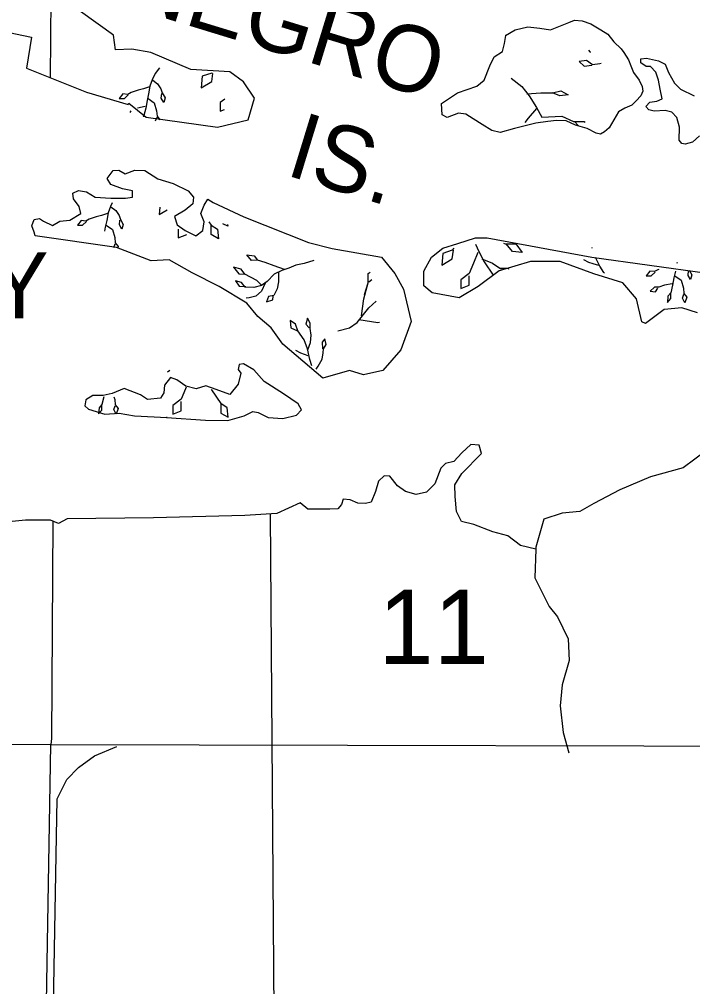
# Model space of a CAD drawing. Extents: x 380424 to 701066, y 1117407 to 1412949.
# Drawn here: x 499000 to 503069, y 1224612 to 1230461 of the extents above; entities that cross this region are included whole.
import ezdxf

# ---------------------------------------------------------------- set-up
doc = ezdxf.new("R2010")
doc.units = 0
for name, color, linetype in [('Cities Incorporated Area', 7, 'Continuous'), ('Islands', 7, 'Continuous'), ('Islands Text Coastal (Keys etc)', 7, 'Continuous'), ('Local Roads Paved', 7, 'Continuous'), ('Mangroves', 7, 'Continuous'), ('Narrow Canals', 7, 'Continuous'), ('Narrow River Creek and Branch and Slough', 7, 'Continuous'), ('Section Lines', 7, 'Continuous'), ('Section Numbers', 7, 'Continuous')]:
    doc.layers.add(name, color=color, linetype=linetype)

msp = doc.modelspace()

# ---------------------------------------------------------------- linework, layer by layer
at = {"layer": 'Cities Incorporated Area'}
msp.add_lwpolyline([(503153.2, 1227853.9), (503012.4, 1227748.2), (502814.4, 1227695.4), (502629.7, 1227616.2), (502471.3, 1227532.6), (502387.7, 1227484.2), (502280.6, 1227475.5), (502169.9, 1227438.6), (502121.4, 1227268.6), (502121.1, 1227258.3), (502029.1, 1227279.4), (501951.2, 1227337.1), (501861.8, 1227363.1), (501746.4, 1227406.4), (501671.4, 1227423.7), (501642.6, 1227484.3), (501633.9, 1227576.6), (501631, 1227645.9), (501674.3, 1227715.1), (501792.6, 1227836.3), (501778.1, 1227885.4), (501729.1, 1227891.2), (501674.3, 1227839.2), (501625.3, 1227787.3), (501576.2, 1227775.7), (501547.4, 1227746.9), (501509.9, 1227651.7), (501460.8, 1227602.6), (501397.4, 1227588.2), (501333.9, 1227605.5), (501284.9, 1227640.1), (501238.7, 1227697.8), (501204.1, 1227700.7), (501169.5, 1227669), (501152.2, 1227605.5), (501126.2, 1227542), (501091.6, 1227533.3), (501045.5, 1227536.2), (500999.3, 1227556.4), (500956.1, 1227559.3), (500947.4, 1227527.6), (500924.3, 1227501.6), (500875.3, 1227498.7), (500742.6, 1227498.7), (500697.2, 1227537.4), (500555.1, 1227472.7), (500361.8, 1227461.2), (499810.9, 1227446.8), (499288.8, 1227441), (499236.9, 1227412.1), (499187.8, 1227432.3), (499036.6, 1227431.9), (498795.5, 1227409.2)], dxfattribs=at)
at = {"layer": 'Islands'}
for points in [[(498889.2, 1230392.3), (499073.3, 1230353.9), (499042.1, 1230165.5), (499406.3, 1230020.8), (499657.9, 1229946.7), (499661.6, 1229954.1), (499765.2, 1229869), (500198.2, 1229809.8), (500383.2, 1229854.2), (500420.2, 1229983.8), (500353.6, 1230083.7), (500272.2, 1230142.9), (500035.7, 1230157.7), (499794.9, 1230261.4), (499680.1, 1230279.9), (499580.2, 1230276.2), (499569.1, 1230365), (499369.3, 1230509.4), (499228.7, 1230727.8), (499176.9, 1230894.4), (499165.8, 1230998.1), (499073.3, 1231053.6), (498921.5, 1231024)], [(503109.8, 1229756.5), (503067.3, 1229719.3), (503024.7, 1229706), (503003.5, 1229711.3), (502987.6, 1229729.9), (502990.2, 1229809.6), (502974.3, 1229868.1), (502942.4, 1229900), (502902.5, 1229910.6), (502836.1, 1229905.3), (502804.2, 1229913.3), (502785.6, 1229934.5), (502809.6, 1229961.1), (502852.1, 1229966.4), (502883.9, 1229979.7), (502873.3, 1230038.2), (502862.7, 1230094), (502846.7, 1230141.8), (502814.9, 1230176.4), (502788.3, 1230176.4), (502756.4, 1230197.7), (502756.4, 1230221.6), (502791, 1230226.9), (502862.7, 1230210.9), (502902.5, 1230189.7), (502923.8, 1230139.2), (502958.3, 1230075.4), (502995.5, 1230038.2), (503077.9, 1229998.3)], [(503098.1, 1228685.4), (503003.3, 1228717), (502897.1, 1228706), (502783.7, 1228621.8), (502761.8, 1228632.8), (502730, 1228770.9), (502647.1, 1228868.3), (502471.9, 1228921.3), (502268.2, 1228996), (502089.2, 1228996), (501899.5, 1228940.8), (501773.5, 1228845.8), (501657.5, 1228776.8), (501494.3, 1228807.4), (501444.1, 1228849.9), (501444.1, 1228938.8), (501490.5, 1229023.9), (501560, 1229078), (501648.9, 1229105.1), (501757.1, 1229139.9), (501826.7, 1229139.9), (502460.4, 1229023.9), (503504.7, 1228878.3)]]:
    msp.add_lwpolyline(points, dxfattribs=at)
for points in [[(501938.2, 1230362.4), (501996.6, 1230397), (502073.7, 1230415.6), (502145.4, 1230407.6), (502209.1, 1230397), (502270.2, 1230420.9), (502320.7, 1230442.2), (502355.3, 1230455.4), (502400.4, 1230452.8), (502453.6, 1230434.2), (502514.7, 1230397), (502557.2, 1230370.4), (502591.7, 1230325.2), (502636.9, 1230282.7), (502652.8, 1230261.4), (502682, 1230216.3), (502695.3, 1230179), (502711.3, 1230139.2), (502745.8, 1230094), (502764.4, 1230054.1), (502767, 1230027.6), (502756.4, 1229998.3), (502727.2, 1229969.1), (502700.6, 1229942.5), (502658.1, 1229923.9), (502620.9, 1229902.6), (502565.1, 1229804.3), (502535.9, 1229780.4), (502512, 1229767.1), (502485.4, 1229772.4), (502432.3, 1229801.7), (502360.6, 1229820.3), (502304.8, 1229846.8), (502246.3, 1229849.5), (502193.2, 1229844.2), (502121.5, 1229833.5), (501991.3, 1229801.7), (501906.3, 1229777.7), (501855.8, 1229788.4), (501797.4, 1229825.6), (501741.6, 1229860.1), (501699.1, 1229886.7), (501653.9, 1229894.7), (501584.8, 1229868.1), (501555.6, 1229884), (501550.3, 1229953.1), (501648.6, 1230016.9), (501765.5, 1230056.8), (501808, 1230094), (501842.5, 1230179), (501869.1, 1230234.9), (501919.6, 1230266.7), (501932.8, 1230314.6), (501940.8, 1230362.4)], [(500357.3, 1229265.9), (500747.7, 1229112.2), (500890.1, 1229075.3), (501187.9, 1229023.3), (501268.5, 1228924.4), (501321.7, 1228829.5), (501367.7, 1228634.9), (501305, 1228463.3), (501196.1, 1228338.2), (501080, 1228310.6), (500994.9, 1228338.2), (500833.3, 1228292), (500592.5, 1228496.6), (500520.9, 1228595.4), (500440.7, 1228664.9), (500374.8, 1228744.1), (500206.5, 1228846.4), (500043.2, 1228928.1), (499906.1, 1229007.2), (499796.1, 1229000.9), (499587.4, 1229080.6), (499096.2, 1229152.3), (499089.9, 1229174.4), (499074.2, 1229212.2), (499089.9, 1229250.1), (499121.4, 1229256.4), (499146.7, 1229240.6), (499200.3, 1229215.4), (499244.4, 1229240.6), (499304.3, 1229246.9), (499370.5, 1229287.9), (499361, 1229328.9), (499326.4, 1229376.3), (499323.2, 1229410.9), (499357.9, 1229426.7), (499405.2, 1229417.3), (499458.8, 1229385.7), (499553.3, 1229379.4), (499641.6, 1229379.4), (499682.6, 1229385.7), (499682.6, 1229423.6), (499622.7, 1229436.2), (499553.3, 1229461.4), (499531.3, 1229499.3), (499566, 1229546.6), (499600.6, 1229549.7), (499638.5, 1229527.6), (499698.4, 1229549.7), (499758.3, 1229546.6), (499837.1, 1229496.1), (499928.5, 1229467.7), (500019.9, 1229423.6), (500051.5, 1229385.7), (500048.3, 1229344.7), (500001, 1229306.9), (499938, 1229269), (499953.7, 1229218.6), (500001, 1229183.9), (500067.2, 1229152.3), (500108.2, 1229183.9), (500117.7, 1229237.5), (500095.6, 1229287.9), (500117.7, 1229338.4), (500139.7, 1229373.1), (500171.3, 1229354.2)], [(499889.9, 1228054.3), (500124.1, 1228037.8), (500259.3, 1228034.5), (500358.3, 1228064.2), (500411, 1228090.6), (500444, 1228084), (500503.4, 1228054.3), (500592.5, 1228047.7), (500674.9, 1228067.5), (500704.6, 1228100.5), (500684.8, 1228136.8), (500595.8, 1228196.2), (500480.3, 1228272.1), (500417.6, 1228341.4), (500355, 1228377.7), (500328.6, 1228374.4), (500322, 1228344.7), (500338.5, 1228321.6), (500322, 1228255.6), (500272.5, 1228192.9), (500190, 1228222.6), (500127.4, 1228245.7), (500068, 1228225.9), (500005.3, 1228242.4), (499952.5, 1228282), (499913, 1228295.2), (499876.7, 1228249), (499873.4, 1228202.8), (499853.6, 1228169.8), (499774.4, 1228163.2), (499731.5, 1228189.6), (499632.6, 1228229.2), (499560, 1228199.5), (499507.2, 1228186.3), (499444.5, 1228186.3), (499401.7, 1228159.9), (499395.1, 1228123.6), (499418.2, 1228103.8), (499517.1, 1228074.1), (499602.9, 1228080.7), (499695.2, 1228064.2), (499893.2, 1228054.3)]]:
    msp.add_lwpolyline(points, close=True, dxfattribs=at)
at = {"layer": 'Local Roads Paved'}
msp.add_lwpolyline([(493892.5, 1219308.9), (493904.3, 1222769.8), (493916.2, 1222971.4), (493987.3, 1223137.5), (494105.9, 1223256.1), (494236.3, 1223339.1), (494354.8, 1223374.7), (498800.9, 1223386.5), (498931.3, 1223410.3), (499026.2, 1223457.7), (499132.9, 1223564.5), (499192.2, 1223706.8), (499227.7, 1225746.8), (499287, 1225865.4), (499358.1, 1225936.6), (499453, 1226007.7), (499589.9, 1226063.6)], dxfattribs=at)
at = {"layer": 'Mangroves'}
msp.add_line((501086, 1228796.7), (501108.1, 1228867.5), dxfattribs=at)
for points in [[(502440.1, 1230275), (502448.4, 1230263.6)], [(502448.4, 1230263.6), (502451.8, 1230263.4)], [(502428.4, 1230212.1), (502382.6, 1230206.4)], [(502382.6, 1230206.4), (502414.1, 1230177.8)], [(502414.1, 1230177.8), (502459.9, 1230183.5)], [(502462.7, 1230186.4), (502428.4, 1230212.1)], [(502508.5, 1230192.1), (502462.7, 1230186.4)], [(502515.4, 1230194.1), (502508.5, 1230192.1)], [(499820.6, 1230133.3), (499803.4, 1230096.1)], [(499846.4, 1230167.6), (499820.6, 1230133.3)], [(500104.7, 1230117), (500098.3, 1230046.7)], [(500162.2, 1230136.2), (500104.7, 1230117)], [(500163.3, 1230137.5), (500162.2, 1230136.2)], [(500162.2, 1230085.1), (500168.3, 1230133.9)], [(499789.1, 1230056.1), (499780.6, 1230010.3)], [(499803.4, 1230096.1), (499789.1, 1230056.1)], [(499806.3, 1230093.3), (499834.9, 1230070.4), (499854.9, 1230041.8), (499863.5, 1230016), (499880.7, 1229987.4), (499872.1, 1229958.8), (499857.8, 1229984.6), (499860.7, 1230013.2)], [(500098.3, 1230046.7), (500162.2, 1230085.1)], [(501971.8, 1230106.3), (502035.7, 1230055.1)], [(499786.3, 1230053.2), (499749.1, 1230041.8), (499717.6, 1230033.2), (499674.7, 1230018.9), (499654.7, 1230007.5), (499626.1, 1230010.3), (499603.2, 1229981.7), (499634.7, 1229981.7), (499657.6, 1230004.6)], [(499780.6, 1230010.3), (499771.7, 1229970.6)], [(502035.7, 1230055.1), (502080.5, 1229997.6)], [(502067.7, 1230010.4), (502150.7, 1230016.8), (502221, 1230016.8), (502272.2, 1230029.6), (502316.9, 1230004), (502265.8, 1229997.6), (502221, 1230016.8)], [(502080.5, 1229997.6), (502125.2, 1229927.4)], [(499771.7, 1229970.6), (499763.4, 1229924.5)], [(499777.7, 1229981.7), (499814.9, 1229956)], [(499814.9, 1229956), (499829.2, 1229907.4)], [(500242, 1229978.8), (500213.4, 1229957.3)], [(500213.4, 1229957.3), (500213.4, 1229906.2)], [(499668.7, 1229897.6), (499674.7, 1229907.4)], [(499760.5, 1229933.1), (499714.8, 1229924.5)], [(499763.4, 1229924.5), (499752, 1229878.7)], [(499829.2, 1229907.4), (499832, 1229875.9)], [(500213.4, 1229906.2), (500239.9, 1229916.1)], [(502125.2, 1229921), (502074.1, 1229863.5)], [(502125.2, 1229927.4), (502157.1, 1229869.8)], [(499752, 1229878.7), (499747.2, 1229873.2)], [(499752, 1229871.5), (499752, 1229878.7)], [(499823.5, 1229847.3), (499832, 1229870.2)], [(499832, 1229875.9), (499849.2, 1229853)], [(502074.1, 1229863.5), (502054.4, 1229838.1)], [(502157.1, 1229869.8), (502278.5, 1229876.2)], [(502278.5, 1229876.2), (502348.8, 1229844.3)], [(502348.8, 1229844.3), (502412.7, 1229844.3)], [(502377.5, 1229818.3), (502355.2, 1229844.3)], [(502412.7, 1229844.3), (502417.3, 1229838.2)], [(499550.5, 1229330.2), (499536.2, 1229290.1)], [(499560.5, 1229351.8), (499550.5, 1229330.2)], [(499553.4, 1229327.3), (499582, 1229304.4), (499602, 1229275.8), (499610.6, 1229250.1), (499627.7, 1229221.5), (499619.1, 1229192.9), (499604.8, 1229218.6), (499607.7, 1229247.2)], [(499849.4, 1229325), (499845.4, 1229280.8)], [(499845.4, 1229280.8), (499894, 1229310)], [(499533.3, 1229287.3), (499496.1, 1229275.8), (499464.7, 1229267.2), (499421.8, 1229252.9), (499401.8, 1229241.5), (499373.2, 1229244.4), (499350.3, 1229215.7), (499381.7, 1229215.7), (499404.6, 1229238.6)], [(499527.6, 1229244.4), (499518.8, 1229204.6)], [(499536.2, 1229290.1), (499527.6, 1229244.4)], [(499518.8, 1229204.6), (499514.5, 1229181.2)], [(499524.8, 1229215.7), (499561.9, 1229190)], [(499561.9, 1229190), (499576.2, 1229141.4)], [(499960.4, 1229191.3), (499960.4, 1229140.2)], [(500144.9, 1229236.5), (500158.5, 1229216.9)], [(500158.5, 1229216.9), (500196.8, 1229191.3)], [(500158.5, 1229159.4), (500158.5, 1229216.9)], [(500196.8, 1229191.3), (500203.2, 1229133.8)], [(500260.7, 1229210.5), (500229.2, 1229224)], [(500258, 1229221.3), (500260.7, 1229210.5)], [(499576.2, 1229141.4), (499579.1, 1229109.9)], [(499960.4, 1229140.2), (500011.5, 1229159.4)], [(500203.2, 1229133.8), (500158.5, 1229159.4)], [(499570.5, 1229081.3), (499579.1, 1229104.2)], [(499579.1, 1229109.9), (499596.3, 1229087)], [(499596.3, 1229087), (499594, 1229080.1)], [(501616.4, 1229064.4), (501558.9, 1229045.2)], [(501626.1, 1229076.8), (501616.4, 1229064.4)], [(501616.4, 1229013.2), (501622.8, 1229064.4)], [(501755.9, 1229102.4), (501776.1, 1229058)], [(501926, 1229107.2), (501935.9, 1229102.7), (501999.8, 1229102.7), (502038.1, 1229051.6), (501980.6, 1229058), (501942.2, 1229102.7)], [(502461.7, 1229077.5), (502460.8, 1229081.3)], [(500603, 1228948), (500540, 1228970.9), (500485.7, 1228990.9), (500439.9, 1229005.2), (500402.7, 1229002.3), (500374.1, 1229036.6), (500419.9, 1229030.9), (500439.9, 1229005.2)], [(501558.9, 1229045.2), (501552.5, 1228974.9)], [(501552.5, 1228974.9), (501616.4, 1229013.2)], [(501769.7, 1229051.6), (501744.2, 1228987.7)], [(501776.1, 1229058), (501808.1, 1228994.1)], [(501795.3, 1229013.2), (501859.2, 1228987.7)], [(502501.7, 1228971.7), (502467.4, 1228983.1), (502441.6, 1228991.7), (502411.4, 1229006.9)], [(502507.4, 1228968.8), (502481.7, 1229020.3)], [(500462.8, 1228853.6), (500434.2, 1228882.2), (500362.7, 1228919.4), (500339.8, 1228950.8), (500294, 1228962.3), (500325.5, 1228922.2), (500362.7, 1228919.4)], [(500780.3, 1229002.3), (500720.2, 1228985.2), (500671.6, 1228973.7), (500628.7, 1228956.6), (500585.8, 1228942.3), (500540, 1228919.4), (500497.1, 1228876.5), (500462.8, 1228850.7), (500417, 1228839.3), (500365.5, 1228842.1), (500342.7, 1228870.7), (500305.5, 1228879.3), (500328.4, 1228847.9), (500368.4, 1228845)], [(501744.2, 1228987.7), (501718.6, 1228923.8)], [(501808.1, 1228994.1), (501863.7, 1228913.8)], [(501859.2, 1228987.7), (501903.9, 1228955.7)], [(501903.9, 1228955.7), (501955, 1228955.7)], [(501913.5, 1228943), (501910.3, 1228949.4)], [(501955, 1228955.7), (501956.5, 1228949.9)], [(502532.4, 1228929.6), (502507.4, 1228968.8)], [(502864.2, 1228948.9), (502858.9, 1228947.1), (502838.8, 1228935.6), (502810.2, 1228938.5), (502787.4, 1228909.9), (502818.8, 1228909.9), (502841.7, 1228932.8)], [(502975.7, 1228990.9), (502973.3, 1228984.3)], [(500565.8, 1228930.8), (500565.8, 1228873.6), (500557.2, 1228830.7), (500537.2, 1228790.7), (500505.7, 1228784.9), (500494.3, 1228753.5), (500531.4, 1228764.9), (500534.3, 1228787.8)], [(501108.1, 1228925.1), (501120.1, 1228932.6)], [(501108.1, 1228867.5), (501108.1, 1228925.1)], [(501129.1, 1228886.2), (501112.5, 1228872)], [(501718.6, 1228923.8), (501667.5, 1228885.5)], [(501718.6, 1228853.5), (501718.6, 1228911)], [(502535.3, 1228925.5), (502532.4, 1228929.6)], [(502955.9, 1228898.7), (502947.5, 1228852.7)], [(502964.7, 1228938.5), (502955.9, 1228898.7)], [(502961.8, 1228909.9), (502999, 1228884.2), (503013.3, 1228835.5), (503016.2, 1228804.1), (503033.4, 1228781.2), (503021.9, 1228746.9), (503007.6, 1228775.5), (503016.2, 1228798.4)], [(503041.9, 1228912.8), (503044.8, 1228941.4)], [(503056.2, 1228887), (503041.9, 1228912.8)], [(503047.7, 1228944.2), (503064.8, 1228915.6)], [(503064.8, 1228915.6), (503056.2, 1228887)], [(500485.7, 1228865), (500462.8, 1228816.4), (500428.5, 1228787.8), (500388.4, 1228776.4), (500371.4, 1228774.2)], [(501081.5, 1228770.2), (501108.1, 1228867.5)], [(501667.5, 1228885.5), (501667.5, 1228834.3)], [(501667.5, 1228834.3), (501718.6, 1228853.5)], [(502944.7, 1228861.3), (502898.9, 1228852.7), (502864.6, 1228841.3), (502838.8, 1228841.3), (502813.1, 1228818.4), (502844.6, 1228812.7), (502858.9, 1228835.5)], [(502947.5, 1228852.7), (502936.1, 1228806.9)], [(501068.3, 1228668.4), (501081.5, 1228770.2)], [(502918.9, 1228786.9), (502916.1, 1228749.7)], [(502916.1, 1228749.7), (502936.1, 1228772.6)], [(502936.1, 1228806.9), (502918.9, 1228786.9)], [(502936.1, 1228772.6), (502936.1, 1228806.9)], [(501041.7, 1228628.5), (501112.5, 1228717)], [(501112.5, 1228717), (501155.5, 1228757.5)], [(500743.1, 1228463.5), (500760.3, 1228506.4), (500763.1, 1228552.1), (500757.4, 1228592.2), (500757.4, 1228623.6), (500740.3, 1228655.1), (500731.7, 1228617.9), (500751.7, 1228595)], [(500668.8, 1228617.9), (500637.3, 1228640.8)], [(500637.3, 1228640.8), (500640.1, 1228595)], [(500640.1, 1228595), (500680.2, 1228577.9)], [(500683.1, 1228577.9), (500668.8, 1228617.9)], [(500924.4, 1228577.6), (500995.2, 1228595.3)], [(500995.2, 1228595.3), (501041.7, 1228628.5)], [(501050.5, 1228646.2), (501165.6, 1228628.5)], [(501165.6, 1228628.5), (501176.4, 1228630.8)], [(500720.2, 1228523.5), (500683.1, 1228577.9)], [(500740.3, 1228469.2), (500720.2, 1228523.5)], [(500846.1, 1228529.3), (500828.9, 1228509.2)], [(500828.9, 1228509.2), (500831.8, 1228469.2)], [(500837.5, 1228469.2), (500854.7, 1228494.9)], [(500854.7, 1228494.9), (500846.1, 1228529.3)], [(500700.2, 1228443.4), (500671.1, 1228459.1)], [(500746, 1228426.3), (500700.2, 1228443.4)], [(500754.6, 1228403.4), (500740.3, 1228469.2)], [(500828.9, 1228406.3), (500835.7, 1228445)], [(500835.7, 1228445), (500837.5, 1228469.2)], [(500767.5, 1228366.4), (500754.6, 1228403.4)], [(500793.7, 1228346.6), (500806, 1228363.4)], [(500806, 1228363.4), (500828.9, 1228406.3)], [(499895, 1228330.5), (499909.3, 1228339.1)], [(500007.9, 1228237.4), (500004.1, 1228227.7), (499978.5, 1228163.8), (499927.4, 1228125.5), (499927.4, 1228074.4), (499978.5, 1228093.6), (499978.5, 1228151.1)], [(500159.7, 1228222.3), (500160.3, 1228220.9)], [(500160.3, 1228220.9), (500217.9, 1228137.9)], [(499499, 1228132.8), (499481.8, 1228112.8)], [(499510.4, 1228178.5), (499499, 1228132.8)], [(499499, 1228098.5), (499499, 1228132.8)], [(499571, 1228179), (499576.2, 1228161.4), (499579.1, 1228129.9), (499596.3, 1228107), (499584.8, 1228072.7), (499570.5, 1228101.3), (499579.1, 1228124.2)], [(500217.9, 1228137.9), (500217.9, 1228080.4)], [(500256.2, 1228112.3), (500217.9, 1228137.9)], [(499481.8, 1228112.8), (499479, 1228075.6)], [(499479, 1228075.6), (499499, 1228098.5)], [(500217.9, 1228080.4), (500262.6, 1228054.8)], [(500262.6, 1228054.8), (500256.2, 1228112.3)]]:
    msp.add_lwpolyline(points, dxfattribs=at)
at = {"layer": 'Narrow Canals'}
msp.add_lwpolyline([(500516, 1227470.4), (500570.6, 1220058.8)], dxfattribs=at)
at = {"layer": 'Narrow River Creek and Branch and Slough'}
msp.add_lwpolyline([(502121.1, 1227258.3), (502115.6, 1227083.9), (502202.2, 1226910.7), (502251.2, 1226847.6), (502317.6, 1226714.9), (502323.3, 1226585), (502280.1, 1226437.8), (502268.5, 1226310.9), (502285.8, 1226149.3), (502320.4, 1226025.2)], dxfattribs=at)
at = {"layer": 'Section Lines'}
msp.add_line((499192.1, 1230845.3), (499186.9, 1230108), dxfattribs=at)
for points in [[(499201.1, 1227426.9), (499193.4, 1226113.2), (499190.9, 1226077.1), (504567.7, 1226064.7), (504577.5, 1226064.6), (504600.9, 1227500.8)], [(499201.1, 1227426.9), (499193.4, 1226113.2), (499190.9, 1226077.1), (494759.1, 1226075.2)], [(493890.6, 1225474.1), (493878.6, 1220719), (496779.6, 1220707.3), (499125.2, 1220697.3), (499179.6, 1220697.9), (499175.1, 1222087.4), (499158.6, 1224155.8), (499190.9, 1226077.1), (494759.1, 1226075.2)]]:
    msp.add_lwpolyline(points, dxfattribs=at)
msp.add_lwpolyline([(504577.5, 1226064.6), (504570.9, 1224986.4), (504567.1, 1220724.9), (504559.7, 1220724.9), (501695.6, 1220717.9), (499179.6, 1220697.9), (499175.1, 1222087.4), (499158.6, 1224155.8), (499190.9, 1226077.1), (504567.7, 1226064.7)], close=True, dxfattribs=at)

# ---------------------------------------------------------------- texts
at = {"layer": 'Islands Text Coastal (Keys etc)'}
for s, rotation, p in [('NEGRO', 342.96255, (499617.4, 1230547.9)), ('IS.', 342.96254, (500598.8, 1229522.5)), ('WHISKY', 0.00033, (497067, 1228652.5))]:
    msp.add_text(s, height=400, rotation=rotation, dxfattribs=at).set_placement(p)
at = {"layer": 'Section Numbers'}
msp.add_text('11', height=450, rotation=0.00032, dxfattribs=at).set_placement((501168.9, 1226562.5))

doc.saveas('drawing.dxf')
